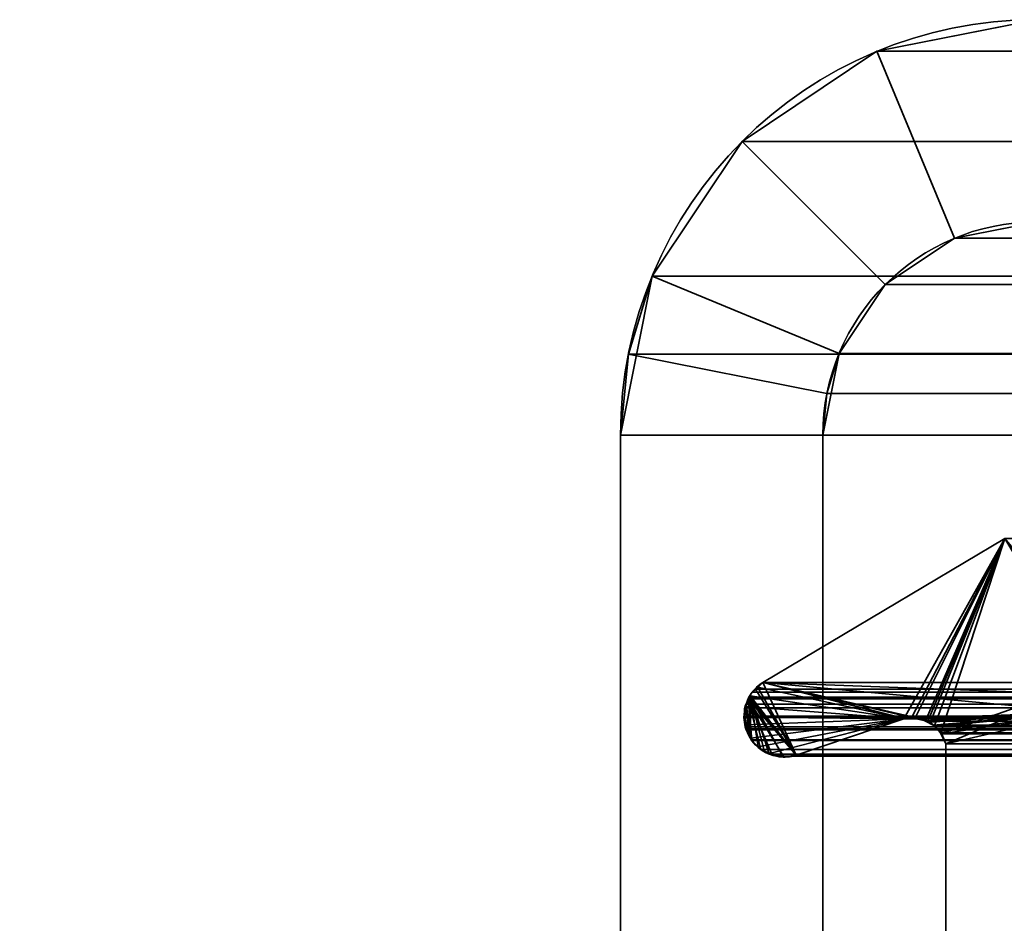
# Model space of a CAD drawing. Header units: millimetres. Extents: x -493 to 6693, y -115 to 135.
# Tile 395 of 656: x 1131 to 1138, y 9 to 16. Entities that reach past the tile are written whole.
import ezdxf

# ---------------------------------------------------------------- set-up
doc = ezdxf.new("R2010")
doc.units = ezdxf.units.MM
doc.layers.add('151', color=7, linetype='Continuous', true_color=0xffffff)

# ---------------------------------------------------------------- blocks, each defined once
blk = doc.blocks.new('UG_SURFACE_002')
at = {"layer": '151', "color": 252, "linetype": 'Continuous', "lineweight": 35}
for points in [[(2042.5, -15, 2200.2499), (2042.5, 125, 2200.2499), (957.5, 125, 2200.2499), (957.5, -15, 2200.2499)], [(1107.5, -15, 2050.2501), (1107.5, 125, 2050.2501), (1892.5, 125, 2050.2501), (1892.5, -15, 2050.2501)]]:
    blk.add_3dface(points, dxfattribs=at)
blk = doc.blocks.new('UG_SURFACE_165')
at = {"layer": '151', "color": 7, "linetype": 'Continuous', "lineweight": 35}
for points in [[(1136.5554, 11.0875, 2020.6945), (1138.348, 12.1555, 2018.9021), (1138.348, 12.1555, -7.75), (1136.5554, 11.0875, -7.75)], [(1139.0861, 11.2703, -7.75), (1138.9794, 11.0884, -7.75), (1136.5554, 11.0875, -7.75), (1138.348, 12.1555, -7.75)], [(1136.8029, 10.5484, 2020.447), (1137.6004, 10.8171, 2019.6495), (1138.348, 12.1555, 2018.9021), (1136.5554, 11.0875, 2020.6945)], [(1137.6004, 10.8171, 2019.6495), (1137.6561, 10.826, 2019.594), (1138.348, 12.1555, 2018.9021)], [(1138.348, 12.1555, 2018.9021), (1137.6561, 10.826, 2019.594), (1137.6809, 10.8207, 2019.5692)], [(1138.348, 12.1555, 2018.9021), (1137.6809, 10.8207, 2019.5692), (1137.7604, 10.8037, 2019.4895)], [(1137.7604, 10.8037, 2019.4895), (1137.7774, 10.8, 2019.4726), (1138.348, 12.1555, 2018.9021)], [(1138.348, 12.1555, 2018.9021), (1137.7774, 10.8, 2019.4726), (1137.7958, 10.7898, 2019.4542)], [(1138.348, 12.1555, 2018.9021), (1137.7958, 10.7898, 2019.4542), (1137.8263, 10.7604, 2019.4237)], [(1137.8263, 10.7604, 2019.4237), (1137.8741, 10.7145, 2019.3758), (1138.348, 12.1555, 2018.9021)], [(1138.9816, 11.0946, 2018.2683), (1138.348, 12.1555, 2018.9021), (1137.8741, 10.7145, 2019.3758), (1137.8773, 10.7075, 2019.3727)], [(1136.5168, 11.0506, 2020.7331), (1136.4673, 11.0036, 2020.7827), (1136.4601, 10.9877, 2020.7899), (1136.8029, 10.5484, 2020.447)], [(1137.6004, 10.8171, -7.75), (1136.4608, 10.9883, -7.75), (1136.4669, 11.0027, -7.75), (1136.5182, 11.052, -7.75)], [(1136.5168, 11.0506, 2020.7331), (1136.5182, 11.052, -7.75), (1136.4669, 11.0027, -7.75)], [(1136.4669, 11.0027, -7.75), (1136.4673, 11.0036, 2020.7827), (1136.5168, 11.0506, 2020.7331)], [(1136.5182, 11.052, -7.75), (1136.5168, 11.0506, 2020.7331), (1136.5554, 11.0875, 2020.6945)], [(1136.5554, 11.0875, 2020.6945), (1136.5168, 11.0506, 2020.7331), (1136.8029, 10.5484, 2020.447)], [(1136.5554, 11.0875, 2020.6945), (1136.5554, 11.0875, -7.75), (1136.5182, 11.052, -7.75)], [(1136.5182, 11.052, -7.75), (1136.5554, 11.0875, -7.75), (1137.6004, 10.8171, -7.75)], [(1138.9794, 11.0884, -7.75), (1138.9791, 11.086, -7.75), (1138.9384, 10.8663, -7.75), (1136.5554, 11.0875, -7.75)], [(1136.5554, 11.0875, -7.75), (1137.704, 10.8235, -7.75), (1137.6816, 10.8221, -7.75)], [(1136.5554, 11.0875, -7.75), (1138.9384, 10.8663, -7.75), (1137.704, 10.8235, -7.75)], [(1137.6816, 10.8221, -7.75), (1137.6004, 10.8171, -7.75), (1136.5554, 11.0875, -7.75)], [(1137.8773, 10.7075, 2019.3727), (1137.9112, 10.6334, 2019.3388), (1138.9799, 11.0856, 2018.27), (1138.9816, 11.0946, 2018.2683)], [(1138.9384, 10.8663, 2018.3115), (1138.9799, 11.0856, 2018.27), (1137.9112, 10.6334, 2019.3388)], [(1136.428, 10.9101, -7.75), (1136.4251, 10.9111, 2020.8249), (1136.4601, 10.9877, 2020.7899)], [(1136.4636, 10.6738, 2020.7865), (1136.4601, 10.9877, 2020.7899), (1136.4251, 10.9111, 2020.8249)], [(1136.4601, 10.9877, 2020.7899), (1136.4608, 10.9883, -7.75), (1136.428, 10.9101, -7.75)], [(1136.428, 10.9101, -7.75), (1136.4608, 10.9883, -7.75), (1137.6004, 10.8171, -7.75)], [(1136.4608, 10.9883, -7.75), (1136.4601, 10.9877, 2020.7899), (1136.4673, 11.0036, 2020.7827)], [(1136.4601, 10.9877, 2020.7899), (1136.5216, 10.6138, 2020.7283), (1136.5675, 10.573, 2020.6826)], [(1136.4601, 10.9877, 2020.7899), (1136.6031, 10.5573, 2020.6468), (1136.7005, 10.5442, 2020.5495)], [(1136.4636, 10.6738, 2020.7865), (1136.4713, 10.6585, 2020.7787), (1136.5216, 10.6138, 2020.7283), (1136.4601, 10.9877, 2020.7899)], [(1136.5675, 10.573, 2020.6826), (1136.5982, 10.558, 2020.6518), (1136.6031, 10.5573, 2020.6468), (1136.4601, 10.9877, 2020.7899)], [(1136.7005, 10.5442, 2020.5495), (1136.7521, 10.5372, 2020.4978), (1136.8029, 10.5484, 2020.447), (1136.4601, 10.9877, 2020.7899)], [(1136.4673, 11.0036, 2020.7827), (1136.4669, 11.0027, -7.75), (1136.4608, 10.9883, -7.75)], [(1136.4251, 10.9111, 2020.8249), (1136.4242, 10.9091, 2020.8259), (1136.4152, 10.8302, 2020.8347), (1136.4636, 10.6738, 2020.7865)], [(1136.4204, 10.8303, -7.75), (1136.4152, 10.8302, 2020.8347), (1136.4242, 10.9091, 2020.8259)], [(1136.4202, 10.8916, -7.75), (1136.4242, 10.9091, 2020.8259), (1136.4251, 10.9111, 2020.8249)], [(1136.4251, 10.9111, 2020.8249), (1136.428, 10.9101, -7.75), (1136.4202, 10.8916, -7.75)], [(1136.4204, 10.8303, -7.75), (1136.4202, 10.8916, -7.75), (1136.428, 10.9101, -7.75), (1137.6004, 10.8171, -7.75)], [(1136.4242, 10.9091, 2020.8259), (1136.4202, 10.8916, -7.75), (1136.4204, 10.8303, -7.75)], [(1136.428, 10.7445, 2020.822), (1136.4146, 10.8249, 2020.8354), (1136.4204, 10.8303, -7.75)], [(1136.4146, 10.8249, 2020.8354), (1136.4152, 10.8302, 2020.8347), (1136.4204, 10.8303, -7.75)], [(1136.4152, 10.8302, 2020.8347), (1136.4146, 10.8249, 2020.8354), (1136.428, 10.7445, 2020.822), (1136.4636, 10.6738, 2020.7865)], [(1136.4204, 10.8303, -7.75), (1136.4205, 10.7742, -7.75), (1136.428, 10.7445, 2020.822)], [(1136.4205, 10.7742, -7.75), (1136.4204, 10.8303, -7.75), (1137.6004, 10.8171, -7.75)], [(1137.6004, 10.8171, -7.75), (1136.4671, 10.675, -7.75), (1136.428, 10.7445, -7.75), (1136.4205, 10.7742, -7.75)], [(1136.5216, 10.6109, -7.75), (1136.4887, 10.6366, -7.75), (1136.4671, 10.675, -7.75), (1137.6004, 10.8171, -7.75)], [(1136.6043, 10.5606, -7.75), (1136.575, 10.5689, -7.75), (1136.5216, 10.6109, -7.75), (1137.6004, 10.8171, -7.75)], [(1136.6043, 10.5606, -7.75), (1137.6004, 10.8171, -7.75), (1136.8029, 10.5484, -7.75), (1136.6998, 10.5363, -7.75)], [(1137.6004, 10.8171, 2019.6495), (1136.8029, 10.5484, 2020.447), (1136.8029, 10.5484, -7.75), (1137.6004, 10.8171, -7.75)], [(1137.6809, 10.8207, 2019.5692), (1137.6561, 10.826, 2019.594), (1137.6004, 10.8171, -7.75)], [(1137.6561, 10.826, 2019.594), (1137.6004, 10.8171, 2019.6495), (1137.6004, 10.8171, -7.75)], [(1137.6004, 10.8171, -7.75), (1137.6816, 10.8221, -7.75), (1137.6809, 10.8207, 2019.5692)], [(1137.6809, 10.8207, 2019.5692), (1137.6816, 10.8221, -7.75), (1137.704, 10.8235, -7.75)], [(1137.7604, 10.8037, 2019.4895), (1137.6809, 10.8207, 2019.5692), (1137.704, 10.8235, -7.75)], [(1137.7594, 10.8038, -7.75), (1137.704, 10.8235, -7.75), (1138.9384, 10.8663, -7.75)], [(1137.704, 10.8235, -7.75), (1137.7594, 10.8038, -7.75), (1137.7604, 10.8037, 2019.4895)], [(1138.9384, 10.8663, -7.75), (1137.7913, 10.7925, -7.75), (1137.7594, 10.8038, -7.75)], [(1137.7958, 10.7898, 2019.4542), (1137.7594, 10.8038, -7.75), (1137.7913, 10.7925, -7.75)], [(1137.7958, 10.7898, 2019.4542), (1137.7774, 10.8, 2019.4726), (1137.7594, 10.8038, -7.75)], [(1137.7774, 10.8, 2019.4726), (1137.7604, 10.8037, 2019.4895), (1137.7594, 10.8038, -7.75)], [(1137.8254, 10.7618, -7.75), (1137.7913, 10.7925, -7.75), (1138.9384, 10.8663, -7.75)], [(1138.9384, 10.8663, -7.75), (1137.8675, 10.724, -7.75), (1137.8254, 10.7618, -7.75)], [(1138.9384, 10.8663, -7.75), (1137.9112, 10.6334, -7.75), (1137.8756, 10.7071, -7.75), (1137.8675, 10.724, -7.75)], [(1138.9384, 10.8663, -7.75), (1138.9384, 5.7187, -7.75), (1137.9112, 6.3541, -7.75), (1137.9112, 10.6334, -7.75)], [(1138.9384, 5.7187, 2018.3115), (1138.9384, 10.8663, 2018.3115), (1137.9112, 10.6334, 2019.3388), (1137.9112, 6.3541, 2019.3388)], [(1136.4205, 10.7742, -7.75), (1136.428, 10.7445, -7.75), (1136.428, 10.7445, 2020.822)], [(1136.428, 10.7445, -7.75), (1136.4671, 10.675, -7.75), (1136.4636, 10.6738, 2020.7865)], [(1136.4636, 10.6738, 2020.7865), (1136.428, 10.7445, 2020.822), (1136.428, 10.7445, -7.75)], [(1137.7913, 10.7925, -7.75), (1137.8254, 10.7618, -7.75), (1137.8263, 10.7604, 2019.4237)], [(1137.8263, 10.7604, 2019.4237), (1137.7958, 10.7898, 2019.4542), (1137.7913, 10.7925, -7.75)], [(1137.8741, 10.7145, 2019.3758), (1137.8254, 10.7618, -7.75), (1137.8675, 10.724, -7.75)], [(1137.8741, 10.7145, 2019.3758), (1137.8263, 10.7604, 2019.4237), (1137.8254, 10.7618, -7.75)], [(1136.4713, 10.6585, 2020.7787), (1136.4636, 10.6738, 2020.7865), (1136.4671, 10.675, -7.75)], [(1136.4671, 10.675, -7.75), (1136.4887, 10.6366, -7.75), (1136.4713, 10.6585, 2020.7787)], [(1136.5216, 10.6138, 2020.7283), (1136.4713, 10.6585, 2020.7787), (1136.4887, 10.6366, -7.75)], [(1137.8675, 10.724, -7.75), (1137.8756, 10.7071, -7.75), (1137.8773, 10.7075, 2019.3727)], [(1137.8773, 10.7075, 2019.3727), (1137.8741, 10.7145, 2019.3758), (1137.8675, 10.724, -7.75)], [(1137.9112, 10.6334, 2019.3388), (1137.8773, 10.7075, 2019.3727), (1137.8756, 10.7071, -7.75)], [(1137.8756, 10.7071, -7.75), (1137.9112, 10.6334, -7.75), (1137.9112, 10.6334, 2019.3388)], [(1136.4887, 10.6366, -7.75), (1136.5216, 10.6109, -7.75), (1136.5216, 10.6138, 2020.7283)], [(1136.5675, 10.573, 2020.6826), (1136.5216, 10.6138, 2020.7283), (1136.5216, 10.6109, -7.75)], [(1136.5216, 10.6109, -7.75), (1136.575, 10.5689, -7.75), (1136.5675, 10.573, 2020.6826)], [(1137.9112, 6.3541, 2019.3388), (1137.9112, 10.6334, 2019.3388), (1137.9112, 10.6334, -7.75), (1137.9112, 6.3541, -7.75)], [(1136.5982, 10.558, 2020.6518), (1136.5675, 10.573, 2020.6826), (1136.575, 10.5689, -7.75)], [(1136.575, 10.5689, -7.75), (1136.6043, 10.5606, -7.75), (1136.6031, 10.5573, 2020.6468)], [(1136.6031, 10.5573, 2020.6468), (1136.5982, 10.558, 2020.6518), (1136.575, 10.5689, -7.75)], [(1136.7005, 10.5442, 2020.5495), (1136.6031, 10.5573, 2020.6468), (1136.6043, 10.5606, -7.75)], [(1136.6043, 10.5606, -7.75), (1136.6929, 10.5355, -7.75), (1136.7005, 10.5442, 2020.5495)], [(1136.6998, 10.5363, -7.75), (1136.6929, 10.5355, -7.75), (1136.6043, 10.5606, -7.75)], [(1136.6929, 10.5355, -7.75), (1136.6998, 10.5363, -7.75), (1136.7005, 10.5442, 2020.5495)], [(1136.6998, 10.5363, -7.75), (1136.8029, 10.5484, -7.75), (1136.8029, 10.5484, 2020.447)], [(1136.8029, 10.5484, 2020.447), (1136.7521, 10.5372, 2020.4978), (1136.6998, 10.5363, -7.75)], [(1136.7521, 10.5372, 2020.4978), (1136.7005, 10.5442, 2020.5495), (1136.6998, 10.5363, -7.75)]]:
    blk.add_3dface(points, dxfattribs=at)
blk = doc.blocks.new('UG_SURFACE_166')
at = {"layer": '151', "color": 7, "linetype": 'Continuous', "lineweight": 35}
for points in [[(1138.9928, 11.1065, 2018.2571), (1138.9546, 10.9977, 2018.2953), (1136.5554, 11.0875, 2020.6945), (1138.348, 12.1555, 2018.9021)], [(1863.4446, 11.0875, 2020.6945), (1861.652, 12.1555, 2018.9021), (1138.348, 12.1555, 2018.9021), (1136.5554, 11.0875, 2020.6945)], [(1136.4516, 10.9779, 2020.7984), (1136.476, 11.0155, 2020.7739), (1136.5012, 11.0383, 2020.7489), (1136.8029, 10.5484, 2020.447)], [(1136.5012, 11.0383, 2020.7489), (1136.476, 11.0155, 2020.7739), (1863.5329, 11.0032, 2020.7829)], [(1136.5012, 11.0383, 2020.7489), (1136.5554, 11.0875, 2020.6945), (1137.6004, 10.8171, 2019.6495), (1136.8029, 10.5484, 2020.447)], [(1136.5554, 11.0875, 2020.6945), (1136.5012, 11.0383, 2020.7489), (1863.498, 11.0365, 2020.7479)], [(1863.5329, 11.0032, 2020.7829), (1863.498, 11.0365, 2020.7479), (1136.5012, 11.0383, 2020.7489)], [(1136.5554, 11.0875, 2020.6945), (1137.6871, 10.8202, 2019.563), (1137.6144, 10.8176, 2019.6357)], [(1136.5554, 11.0875, 2020.6945), (1138.9384, 10.8663, 2018.3115), (1137.7167, 10.8212, 2019.5334), (1137.6871, 10.8202, 2019.563)], [(1137.6144, 10.8176, 2019.6357), (1137.6004, 10.8171, 2019.6495), (1136.5554, 11.0875, 2020.6945)], [(1138.9546, 10.9977, 2018.2953), (1138.9384, 10.8663, 2018.3115), (1136.5554, 11.0875, 2020.6945)], [(1863.498, 11.0365, 2020.7479), (1863.4446, 11.0875, 2020.6945), (1136.5554, 11.0875, 2020.6945)], [(1136.4319, 10.9258, 2020.818), (1136.4472, 10.9664, 2020.8027), (1136.4726, 10.6582, 2020.7775)], [(1863.552, 10.9652, 2020.802), (1136.4472, 10.9664, 2020.8027), (1136.4319, 10.9258, 2020.818)], [(1136.4319, 10.9258, 2020.818), (1863.569, 10.9316, 2020.8189), (1863.552, 10.9652, 2020.802)], [(1136.8029, 10.5484, 2020.447), (1136.4472, 10.9664, 2020.8027), (1136.4516, 10.9779, 2020.7984)], [(1136.4516, 10.9779, 2020.7984), (1136.4472, 10.9664, 2020.8027), (1863.552, 10.9652, 2020.802)], [(1136.4472, 10.9664, 2020.8027), (1136.622, 10.5553, 2020.628), (1136.5411, 10.5896, 2020.7088), (1136.5391, 10.5917, 2020.7109)], [(1136.4472, 10.9664, 2020.8027), (1136.7089, 10.5412, 2020.5412), (1136.6581, 10.54, 2020.592), (1136.622, 10.5553, 2020.628)], [(1136.4472, 10.9664, 2020.8027), (1136.8029, 10.5484, 2020.447), (1136.7829, 10.5429, 2020.467), (1136.7089, 10.5412, 2020.5412)], [(1136.5391, 10.5917, 2020.7109), (1136.4726, 10.6582, 2020.7775), (1136.4472, 10.9664, 2020.8027)], [(1863.552, 10.9652, 2020.802), (1136.476, 11.0155, 2020.7739), (1136.4516, 10.9779, 2020.7984)], [(1136.476, 11.0155, 2020.7739), (1863.552, 10.9652, 2020.802), (1863.5329, 11.0032, 2020.7829)], [(1136.4156, 10.8382, 2020.8344), (1136.4217, 10.8984, 2020.8285), (1136.4319, 10.9258, 2020.818), (1136.4726, 10.6582, 2020.7775)], [(1136.4217, 10.8984, 2020.8285), (1136.4156, 10.8382, 2020.8344), (1863.5852, 10.846, 2020.8352)], [(1136.4319, 10.9258, 2020.818), (1136.4217, 10.8984, 2020.8285), (1863.5852, 10.846, 2020.8352)], [(1136.4319, 10.9258, 2020.818), (1863.5697, 10.9274, 2020.8199), (1863.569, 10.9316, 2020.8189)], [(1863.5852, 10.846, 2020.8352), (1863.5697, 10.9274, 2020.8199), (1136.4319, 10.9258, 2020.818)], [(1863.5851, 10.8384, 2020.8352), (1136.4156, 10.8382, 2020.8344), (1136.4145, 10.8282, 2020.8354)], [(1136.4145, 10.8282, 2020.8354), (1136.4242, 10.7582, 2020.8259), (1863.5851, 10.8384, 2020.8352)], [(1136.4242, 10.7582, 2020.8259), (1136.4145, 10.8282, 2020.8354), (1136.4156, 10.8382, 2020.8344), (1136.4323, 10.736, 2020.8178)], [(1136.4156, 10.8382, 2020.8344), (1863.5851, 10.8384, 2020.8352), (1863.5852, 10.846, 2020.8352)], [(1136.4156, 10.8382, 2020.8344), (1136.4726, 10.6582, 2020.7775), (1136.4686, 10.662, 2020.7813), (1136.4323, 10.736, 2020.8178)], [(1863.5844, 10.8085, 2020.8344), (1863.5851, 10.8384, 2020.8352), (1136.4242, 10.7582, 2020.8259)], [(1863.5844, 10.8085, 2020.8344), (1136.4242, 10.7582, 2020.8259), (1136.428, 10.7445, 2020.822)], [(1136.428, 10.7445, 2020.822), (1863.572, 10.7445, 2020.822), (1863.5844, 10.8085, 2020.8344)], [(1862.3996, 10.8171, 2019.6495), (1863.1971, 10.5484, 2020.447), (1136.8029, 10.5484, 2020.447), (1137.6004, 10.8171, 2019.6495)], [(1862.3996, 10.8171, 2019.6495), (1137.6004, 10.8171, 2019.6495), (1137.6144, 10.8176, 2019.6357)], [(1862.3232, 10.8261, 2019.5732), (1137.6144, 10.8176, 2019.6357), (1137.6871, 10.8202, 2019.563)], [(1862.3232, 10.8261, 2019.5732), (1862.3855, 10.8187, 2019.6354), (1137.6144, 10.8176, 2019.6357)], [(1137.6144, 10.8176, 2019.6357), (1862.3855, 10.8187, 2019.6354), (1862.3996, 10.8171, 2019.6495)], [(1137.6871, 10.8202, 2019.563), (1862.3134, 10.8229, 2019.5634), (1862.3232, 10.8261, 2019.5732)], [(1862.3134, 10.8229, 2019.5634), (1137.6871, 10.8202, 2019.563), (1137.7167, 10.8212, 2019.5334)], [(1137.76, 10.8, 2019.49), (1137.7167, 10.8212, 2019.5334), (1138.9384, 10.8663, 2018.3115)], [(1137.7167, 10.8212, 2019.5334), (1862.2395, 10.7993, 2019.4895), (1862.3134, 10.8229, 2019.5634)], [(1137.7167, 10.8212, 2019.5334), (1137.76, 10.8, 2019.49), (1862.2395, 10.7993, 2019.4895)], [(1137.8185, 10.7716, 2019.4316), (1137.76, 10.8, 2019.49), (1138.9384, 10.8663, 2018.3115)], [(1138.9384, 10.8663, 2018.3115), (1137.8264, 10.7677, 2019.4235), (1137.8185, 10.7716, 2019.4316)], [(1137.88, 10.7055, 2019.3701), (1137.8732, 10.7134, 2019.3768), (1137.8264, 10.7677, 2019.4235), (1138.9384, 10.8663, 2018.3115)], [(1138.9384, 10.8663, 2018.3115), (1137.9112, 10.6334, 2019.3388), (1137.88, 10.7055, 2019.3701)], [(1137.9112, 6.3541, 2019.3388), (1137.9112, 10.6334, 2019.3388), (1138.9384, 10.8663, 2018.3115), (1138.9384, 5.7187, 2018.3115)], [(1136.4323, 10.736, 2020.8178), (1136.428, 10.7445, 2020.822), (1136.4242, 10.7582, 2020.8259)], [(1136.4323, 10.736, 2020.8178), (1863.5677, 10.736, 2020.8178), (1863.572, 10.7445, 2020.822), (1136.428, 10.7445, 2020.822)], [(1863.5314, 10.662, 2020.7813), (1136.4323, 10.736, 2020.8178), (1136.4686, 10.662, 2020.7813)], [(1863.5314, 10.662, 2020.7813), (1863.5677, 10.736, 2020.8178), (1136.4323, 10.736, 2020.8178)], [(1862.1986, 10.7862, 2019.4485), (1137.76, 10.8, 2019.49), (1137.8185, 10.7716, 2019.4316)], [(1862.1986, 10.7862, 2019.4485), (1862.2395, 10.7993, 2019.4895), (1137.76, 10.8, 2019.49)], [(1137.8185, 10.7716, 2019.4316), (1862.1829, 10.7701, 2019.4328), (1862.1986, 10.7862, 2019.4485)], [(1862.1829, 10.7701, 2019.4328), (1137.8185, 10.7716, 2019.4316), (1137.8264, 10.7677, 2019.4235)], [(1137.8264, 10.7677, 2019.4235), (1862.1271, 10.7128, 2019.377), (1862.1829, 10.7701, 2019.4328)], [(1137.8264, 10.7677, 2019.4235), (1137.8732, 10.7134, 2019.3768), (1862.1271, 10.7128, 2019.377)], [(1136.4686, 10.662, 2020.7813), (1136.4726, 10.6582, 2020.7775), (1863.5275, 10.6582, 2020.7775), (1863.5314, 10.662, 2020.7813)], [(1863.5275, 10.6582, 2020.7775), (1136.4726, 10.6582, 2020.7775), (1136.5391, 10.5917, 2020.7109)], [(1136.5391, 10.5917, 2020.7109), (1863.461, 10.5914, 2020.7109), (1863.5275, 10.6582, 2020.7775)], [(1862.1204, 10.7061, 2019.3703), (1137.8732, 10.7134, 2019.3768), (1137.88, 10.7055, 2019.3701)], [(1862.1204, 10.7061, 2019.3703), (1862.1271, 10.7128, 2019.377), (1137.8732, 10.7134, 2019.3768)], [(1137.88, 10.7055, 2019.3701), (1862.0888, 10.6334, 2019.3388), (1862.1204, 10.7061, 2019.3703)], [(1137.88, 10.7055, 2019.3701), (1137.9112, 10.6334, 2019.3388), (1862.0888, 10.6334, 2019.3388)], [(1863.4601, 10.5905, 2020.71), (1136.5391, 10.5917, 2020.7109), (1136.5411, 10.5896, 2020.7088)], [(1863.4601, 10.5905, 2020.71), (1863.461, 10.5914, 2020.7109), (1136.5391, 10.5917, 2020.7109)], [(1863.4601, 10.5905, 2020.71), (1136.5411, 10.5896, 2020.7088), (1136.622, 10.5553, 2020.628)], [(1136.622, 10.5553, 2020.628), (1863.378, 10.5551, 2020.628), (1863.4601, 10.5905, 2020.71)], [(1862.0888, 6.3541, 2019.3388), (1862.0888, 10.6334, 2019.3388), (1137.9112, 10.6334, 2019.3388), (1137.9112, 6.3541, 2019.3388)], [(1863.344, 10.5404, 2020.5939), (1136.622, 10.5553, 2020.628), (1136.6581, 10.54, 2020.592)], [(1863.344, 10.5404, 2020.5939), (1863.378, 10.5551, 2020.628), (1136.622, 10.5553, 2020.628)], [(1136.6581, 10.54, 2020.592), (1136.7089, 10.5412, 2020.5412), (1863.291, 10.5412, 2020.541)], [(1863.291, 10.5412, 2020.541), (1863.344, 10.5404, 2020.5939), (1136.6581, 10.54, 2020.592)], [(1863.2195, 10.5423, 2020.4694), (1136.7089, 10.5412, 2020.5412), (1136.7829, 10.5429, 2020.467)], [(1863.2195, 10.5423, 2020.4694), (1863.291, 10.5412, 2020.541), (1136.7089, 10.5412, 2020.5412)], [(1136.7829, 10.5429, 2020.467), (1863.1971, 10.5484, 2020.447), (1863.2195, 10.5423, 2020.4694)], [(1136.7829, 10.5429, 2020.467), (1136.8029, 10.5484, 2020.447), (1863.1971, 10.5484, 2020.447)]]:
    blk.add_3dface(points, dxfattribs=at)
blk = doc.blocks.new('UG_SURFACE_169')
at = {"layer": '151', "color": 252, "linetype": 'Continuous', "lineweight": 35}
for points in [[(1138.58, 16, 2018.6701), (1138.58, 16, -7.75), (1137.4013, 15.7655, -7.75), (1137.4013, 15.7655, 2019.8486)], [(1138.58, 16, 2018.6701), (1137.4013, 15.7655, 2019.8486), (1137.9753, 14.3797, 2019.2747), (1138.58, 14.5, 2018.6701)], [(1138.58, 14.5, -7.75), (1137.9753, 14.3797, -7.75), (1137.4013, 15.7655, -7.75), (1138.58, 16, -7.75)], [(1137.4013, 15.7655, 2019.8486), (1137.4013, 15.7655, -7.75), (1136.4021, 15.0979, -7.75), (1136.4021, 15.0979, 2020.8478)], [(1137.4013, 15.7655, 2019.8486), (1136.4021, 15.0979, 2020.8478), (1137.4627, 14.0372, 2019.7873), (1137.9753, 14.3797, 2019.2747)], [(1136.4021, 15.0979, -7.75), (1137.4013, 15.7655, -7.75), (1137.9753, 14.3797, -7.75), (1137.4627, 14.0372, -7.75)], [(1136.4021, 15.0979, 2020.8478), (1136.4021, 15.0979, -7.75), (1135.7344, 14.0987, -7.75), (1135.7344, 14.0987, 2021.5156)], [(1137.1202, 13.5246, 2020.1297), (1137.4627, 14.0372, 2019.7873), (1136.4021, 15.0979, 2020.8478), (1135.7344, 14.0987, 2021.5156)], [(1137.4627, 14.0372, -7.75), (1137.1202, 13.5246, -7.75), (1135.7344, 14.0987, -7.75), (1136.4021, 15.0979, -7.75)], [(1137.9753, 14.3797, 2019.2747), (1137.9753, 14.3797, -7.75), (1138.58, 14.5, -7.75), (1138.58, 14.5, 2018.6701)], [(1137.4627, 14.0372, 2019.7873), (1137.4627, 14.0372, -7.75), (1137.9753, 14.3797, -7.75), (1137.9753, 14.3797, 2019.2747)], [(1135.5, 12.92, -7.75), (1135.5592, 13.5209, 2021.6908), (1135.7344, 14.0987, 2021.5156)], [(1135.7344, 14.0987, 2021.5156), (1135.7344, 14.0987, -7.75), (1135.5, 12.92, -7.75)], [(1135.5, 12.92, -7.75), (1135.7344, 14.0987, -7.75), (1137.1202, 13.5246, -7.75), (1137, 12.92, -7.75)], [(1137.0304, 13.2282, 2020.2196), (1137.1202, 13.5246, 2020.1297), (1135.7344, 14.0987, 2021.5156), (1135.5592, 13.5209, 2021.6908)], [(1137.1202, 13.5246, 2020.1297), (1137.1202, 13.5246, -7.75), (1137.4627, 14.0372, -7.75), (1137.4627, 14.0372, 2019.7873)], [(1135.5, 12.92, -7.75), (1135.5, 12.92, 2021.75), (1135.5592, 13.5209, 2021.6908)], [(1137, 12.92, 2020.2501), (1137.0304, 13.2282, 2020.2196), (1135.5592, 13.5209, 2021.6908), (1135.5, 12.92, 2021.75)], [(1137, 12.92, -7.75), (1137.1202, 13.5246, -7.75), (1137.1202, 13.5246, 2020.1297)], [(1137.1202, 13.5246, 2020.1297), (1137.0304, 13.2282, 2020.2196), (1137, 12.92, -7.75)], [(1137.0304, 13.2282, 2020.2196), (1137, 12.92, 2020.2501), (1137, 12.92, -7.75)], [(1135.5, -21.92, 2021.75), (1135.5, 12.92, 2021.75), (1135.5, 12.92, -7.75), (1135.5, -21.92, -7.75)], [(1135.5, 12.92, 2021.75), (1135.5, -21.92, 2021.75), (1137, -21.92, 2020.2501), (1137, 12.92, 2020.2501)], [(1137, 12.92, -7.75), (1137, -21.92, -7.75), (1135.5, -21.92, -7.75), (1135.5, 12.92, -7.75)], [(1137, -21.92, 2020.2501), (1137, -21.92, -7.75), (1137, 12.92, -7.75), (1137, 12.92, 2020.2501)]]:
    blk.add_3dface(points, dxfattribs=at)
blk = doc.blocks.new('UG_SURFACE_170')
at = {"layer": '151', "color": 252, "linetype": 'Continuous', "lineweight": 35}
for points in [[(1138.58, 16, 2018.6701), (1138.58, 16, -7.75), (1137.4013, 15.7655, -7.75), (1137.4013, 15.7655, 2019.8486)], [(1138.58, 16, 2018.6701), (1137.4013, 15.7655, 2019.8486), (1137.9753, 14.3797, 2019.2747), (1138.58, 14.5, 2018.6701)], [(1138.58, 14.5, -7.75), (1137.9753, 14.3797, -7.75), (1137.4013, 15.7655, -7.75), (1138.58, 16, -7.75)], [(1137.4013, 15.7655, 2019.8486), (1137.4013, 15.7655, -7.75), (1136.4021, 15.0979, -7.75), (1136.4021, 15.0979, 2020.8478)], [(1137.4013, 15.7655, 2019.8486), (1136.4021, 15.0979, 2020.8478), (1137.4627, 14.0372, 2019.7873), (1137.9753, 14.3797, 2019.2747)], [(1136.4021, 15.0979, -7.75), (1137.4013, 15.7655, -7.75), (1137.9753, 14.3797, -7.75), (1137.4627, 14.0372, -7.75)], [(1136.4021, 15.0979, 2020.8478), (1136.4021, 15.0979, -7.75), (1135.7344, 14.0987, -7.75), (1135.7344, 14.0987, 2021.5156)], [(1137.1202, 13.5246, 2020.1297), (1137.4627, 14.0372, 2019.7873), (1136.4021, 15.0979, 2020.8478), (1135.7344, 14.0987, 2021.5156)], [(1137.4627, 14.0372, -7.75), (1137.1202, 13.5246, -7.75), (1135.7344, 14.0987, -7.75), (1136.4021, 15.0979, -7.75)], [(1137.9753, 14.3797, 2019.2747), (1137.9753, 14.3797, -7.75), (1138.58, 14.5, -7.75), (1138.58, 14.5, 2018.6701)], [(1137.4627, 14.0372, 2019.7873), (1137.4627, 14.0372, -7.75), (1137.9753, 14.3797, -7.75), (1137.9753, 14.3797, 2019.2747)], [(1135.5, 12.92, -7.75), (1135.5592, 13.5209, 2021.6908), (1135.7344, 14.0987, 2021.5156)], [(1135.7344, 14.0987, 2021.5156), (1135.7344, 14.0987, -7.75), (1135.5, 12.92, -7.75)], [(1135.5, 12.92, -7.75), (1135.7344, 14.0987, -7.75), (1137.1202, 13.5246, -7.75), (1137, 12.92, -7.75)], [(1137.0304, 13.2282, 2020.2196), (1137.1202, 13.5246, 2020.1297), (1135.7344, 14.0987, 2021.5156), (1135.5592, 13.5209, 2021.6908)], [(1137.1202, 13.5246, 2020.1297), (1137.1202, 13.5246, -7.75), (1137.4627, 14.0372, -7.75), (1137.4627, 14.0372, 2019.7873)], [(1135.5, 12.92, -7.75), (1135.5, 12.92, 2021.75), (1135.5592, 13.5209, 2021.6908)], [(1137, 12.92, 2020.2501), (1137.0304, 13.2282, 2020.2196), (1135.5592, 13.5209, 2021.6908), (1135.5, 12.92, 2021.75)], [(1137, 12.92, -7.75), (1137.1202, 13.5246, -7.75), (1137.1202, 13.5246, 2020.1297)], [(1137.1202, 13.5246, 2020.1297), (1137.0304, 13.2282, 2020.2196), (1137, 12.92, -7.75)], [(1137.0304, 13.2282, 2020.2196), (1137, 12.92, 2020.2501), (1137, 12.92, -7.75)], [(1135.5, -21.92, 2021.75), (1135.5, 12.92, 2021.75), (1135.5, 12.92, -7.75), (1135.5, -21.92, -7.75)], [(1135.5, 12.92, 2021.75), (1135.5, -21.92, 2021.75), (1137, -21.92, 2020.2501), (1137, 12.92, 2020.2501)], [(1137, 12.92, -7.75), (1137, -21.92, -7.75), (1135.5, -21.92, -7.75), (1135.5, 12.92, -7.75)], [(1137, -21.92, 2020.2501), (1137, -21.92, -7.75), (1137, 12.92, -7.75), (1137, 12.92, 2020.2501)]]:
    blk.add_3dface(points, dxfattribs=at)
blk = doc.blocks.new('UG_SURFACE_172')
at = {"layer": '151', "color": 252, "linetype": 'Continuous', "lineweight": 35}
for points in [[(1861.42, 16, 2018.6701), (1138.58, 16, 2018.6701), (1137.4013, 15.7655, 2019.8486), (1862.5987, 15.7655, 2019.8486)], [(1138.58, 14.5, 2018.6701), (1137.9753, 14.3797, 2019.2747), (1137.4013, 15.7655, 2019.8486), (1138.58, 16, 2018.6701)], [(1862.5987, 15.7655, 2019.8486), (1137.4013, 15.7655, 2019.8486), (1136.4021, 15.0979, 2020.8478), (1863.5979, 15.0979, 2020.8478)], [(1137.9753, 14.3797, 2019.2747), (1137.4627, 14.0372, 2019.7873), (1136.4021, 15.0979, 2020.8478), (1137.4013, 15.7655, 2019.8486)], [(1863.5979, 15.0979, 2020.8478), (1136.4021, 15.0979, 2020.8478), (1135.7344, 14.0987, 2021.5156), (1864.2656, 14.0987, 2021.5156)], [(1135.7344, 14.0987, 2021.5156), (1136.4021, 15.0979, 2020.8478), (1137.4627, 14.0372, 2019.7873), (1137.1202, 13.5246, 2020.1297)], [(1862.0247, 14.3797, 2019.2747), (1137.9753, 14.3797, 2019.2747), (1138.58, 14.5, 2018.6701), (1861.42, 14.5, 2018.6701)], [(1862.5373, 14.0372, 2019.7873), (1137.4627, 14.0372, 2019.7873), (1137.9753, 14.3797, 2019.2747), (1862.0247, 14.3797, 2019.2747)], [(1864.4408, 13.5209, 2021.6908), (1864.2656, 14.0987, 2021.5156), (1135.7344, 14.0987, 2021.5156), (1135.5592, 13.5209, 2021.6908)], [(1135.5592, 13.5209, 2021.6908), (1135.7344, 14.0987, 2021.5156), (1137.1202, 13.5246, 2020.1297), (1137.0304, 13.2282, 2020.2196)], [(1862.8798, 13.5246, 2020.1297), (1137.1202, 13.5246, 2020.1297), (1137.4627, 14.0372, 2019.7873), (1862.5373, 14.0372, 2019.7873)], [(1135.5, 12.92, 2021.75), (1864.5, 12.92, 2021.75), (1864.4408, 13.5209, 2021.6908)], [(1135.5592, 13.5209, 2021.6908), (1135.5, 12.92, 2021.75), (1864.4408, 13.5209, 2021.6908)], [(1135.5, 12.92, 2021.75), (1135.5592, 13.5209, 2021.6908), (1137.0304, 13.2282, 2020.2196), (1137, 12.92, 2020.2501)], [(1137.0304, 13.2282, 2020.2196), (1137.1202, 13.5246, 2020.1297), (1862.8798, 13.5246, 2020.1297), (1862.9696, 13.2282, 2020.2196)], [(1862.9696, 13.2282, 2020.2196), (1137, 12.92, 2020.2501), (1137.0304, 13.2282, 2020.2196)], [(1862.9696, 13.2282, 2020.2196), (1863, 12.92, 2020.2501), (1137, 12.92, 2020.2501)], [(1135.5, -21.92, 2021.75), (1864.5, -21.92, 2021.75), (1864.5, 12.92, 2021.75), (1135.5, 12.92, 2021.75)], [(1137, 12.92, 2020.2501), (1137, -21.92, 2020.2501), (1135.5, -21.92, 2021.75), (1135.5, 12.92, 2021.75)], [(1137, -21.92, 2020.2501), (1137, 12.92, 2020.2501), (1863, 12.92, 2020.2501), (1863, -21.92, 2020.2501)]]:
    blk.add_3dface(points, dxfattribs=at)

msp = doc.modelspace()

# ---------------------------------------------------------------- linework, layer by layer
at = {"layer": '151', "color": 253, "linetype": 'Continuous', "lineweight": -3}
for p, q in [((1135.5, -21.92, 2021.75), (1135.5, 12.92, 2021.75)), ((1135.5, -21.92, 2021.75), (1135.5, 12.92, 2021.75)), ((1135.5, 12.92, 2021.75), (1135.5, 12.92, -7.75)), ((1135.5, 12.92, -7.75), (1135.5, -21.92, -7.75)), ((1135.5, -21.92, 2021.75), (1135.5, 12.92, 2021.75)), ((1135.5, 12.92, 2021.75), (1135.5, 12.92, -7.75)), ((1135.5, 12.92, -7.75), (1135.5, -21.92, -7.75)), ((1864.5, 12.92, 2021.75), (1135.5, 12.92, 2021.75)), ((1137, 12.92, -7.75), (1137, -21.92, -7.75)), ((1137, -21.92, 2020.25), (1137, 12.92, 2020.25)), ((1137, -21.92, 2020.25), (1137, 12.92, 2020.25)), ((1137, 12.92, 2020.25), (1137, 12.92, -7.75)), ((1137, 12.92, -7.75), (1137, -21.92, -7.75)), ((1137, -21.92, 2020.25), (1137, 12.92, 2020.25)), ((1863, 12.92, 2020.25), (1137, 12.92, 2020.25)), ((1137, 12.92, 2020.25), (1137, 12.92, -7.75)), ((1136.5555, 11.0875, -7.75), (1138.348, 12.1555, -7.75)), ((1136.5555, 11.0875, 2020.6945), (1138.348, 12.1555, 2018.902)), ((1136.5555, 11.0875, 2020.6945), (1138.348, 12.1555, 2018.902)), ((1863.4445, 11.0875, 2020.6945), (1136.5555, 11.0875, 2020.6945)), ((1136.5555, 11.0875, 2020.6945), (1136.5555, 11.0875, -7.75)), ((1137.6004, 10.8171, 2019.6496), (1136.8029, 10.5484, 2020.4471)), ((1137.6004, 10.8171, 2019.6496), (1136.8029, 10.5484, 2020.4471)), ((1137.6004, 10.8171, -7.75), (1136.8029, 10.5484, -7.75)), ((1137.6004, 10.8171, 2019.6496), (1137.6004, 10.8171, -7.75)), ((1862.3996, 10.8171, 2019.6496), (1137.6004, 10.8171, 2019.6496)), ((1863.572, 10.7445, 2020.822), (1136.428, 10.7445, 2020.822)), ((1136.428, 10.7445, 2020.822), (1136.428, 10.7445, -7.75)), ((1137.9112, 6.3541, 2019.3388), (1137.9112, 10.6334, 2019.3388)), ((1137.9112, 10.6334, 2019.3388), (1137.9112, 10.6334, -7.75)), ((1137.9112, 6.3541, 2019.3388), (1137.9112, 10.6334, 2019.3388)), ((1137.9112, 6.3541, -7.75), (1137.9112, 10.6334, -7.75)), ((1862.0888, 10.6334, 2019.3388), (1137.9112, 10.6334, 2019.3388)), ((1863.1971, 10.5484, 2020.4471), (1136.8029, 10.5484, 2020.4471)), ((1136.8029, 10.5484, 2020.4471), (1136.8029, 10.5484, -7.75))]:
    msp.add_line(p, q, dxfattribs=at)
for radius in [3.08, 3.08, 1.58, 1.58]:
    msp.add_arc((1138.58, 12.92, -7.75), radius, 90, 180, dxfattribs=at)
at = {"layer": '151', "color": 253, "linetype": 'Continuous', "lineweight": -3, "extrusion": (-0.707107, -6.12323e-17, -0.707107)}
for major_axis in [(-3.08, 0, 3.08), (-3.08, 0, 3.08), (-3.08, 0, 3.08), (-1.58, 0, 1.58), (-1.58, 0, 1.58), (-1.58, 0, 1.58)]:
    msp.add_ellipse((1138.58, 12.92, 2018.67), major_axis=major_axis, ratio=0.707107, start_param=0, end_param=1.570796, dxfattribs=at)
at = {"layer": '151', "color": 253, "linetype": 'Continuous', "lineweight": -3}
for points in [[(1136.5555, 11.0875, -7.75), (1136.4397, 11.0157, -7.75), (1136.3877, 10.8744, -7.75), (1136.428, 10.7445, -7.75)], [(1136.5555, 11.0875, 2020.6945), (1136.4397, 11.0157, 2020.8103), (1136.3877, 10.8744, 2020.8623), (1136.428, 10.7445, 2020.822)], [(1137.6004, 10.8171, -7.75), (1137.7342, 10.8542, -7.75), (1137.8719, 10.7757, -7.75), (1137.9112, 10.6334, -7.75)], [(1137.9112, 10.6334, 2019.3388), (1137.8719, 10.7757, 2019.3781), (1137.7342, 10.8542, 2019.5158), (1137.6004, 10.8171, 2019.6496)], [(1136.428, 10.7445, -7.75), (1136.4776, 10.587, -7.75), (1136.6454, 10.4992, -7.75), (1136.8029, 10.5484, -7.75)], [(1136.428, 10.7445, 2020.822), (1136.4776, 10.587, 2020.7724), (1136.6454, 10.4992, 2020.6046), (1136.8029, 10.5484, 2020.4471)]]:
    msp.add_open_spline(points, degree=3, dxfattribs=at)
for points, knots in [([(1136.5555, 11.0875, 2020.6945), (1136.5394, 11.0775, 2020.7106), (1136.5238, 11.0658, 2020.7262), (1136.4975, 11.0412, 2020.7525), (1136.4863, 11.029, 2020.7637), (1136.4672, 11.0039, 2020.7828), (1136.4589, 10.9914, 2020.7911), (1136.4385, 10.9542, 2020.8115), (1136.428, 10.9271, 2020.822), (1136.4191, 10.887, 2020.8309), (1136.4172, 10.8753, 2020.8328), (1136.4148, 10.8518, 2020.8352), (1136.4144, 10.84, 2020.8356), (1136.415, 10.8044, 2020.835), (1136.4184, 10.7805, 2020.8316), (1136.4254, 10.7536, 2020.8246), (1136.4267, 10.749, 2020.8233), (1136.428, 10.7445, 2020.822)], [0, 0, 0, 0, 0.171756, 0.171756, 0.308976, 0.308976, 0.426831, 0.426831, 0.636807, 0.636807, 0.719214, 0.719214, 0.800408, 0.800408, 0.966217, 0.966217, 1, 1, 1, 1]), ([(1137.6004, 10.8171, 2019.6496), (1137.6385, 10.8276, 2019.6115), (1137.6783, 10.8291, 2019.5717), (1137.755, 10.8133, 2019.495), (1137.7932, 10.7957, 2019.4568), (1137.8463, 10.751, 2019.4037), (1137.8648, 10.7301, 2019.3852), (1137.8931, 10.6842, 2019.3569), (1137.904, 10.6596, 2019.346), (1137.9112, 10.6334, 2019.3388)], [0, 0, 0, 0, 0.322138, 0.322138, 0.644766, 0.644766, 0.835344, 0.835344, 1, 1, 1, 1]), ([(1136.428, 10.7445, 2020.822), (1136.4377, 10.7139, 2020.8123), (1136.452, 10.6858, 2020.798), (1136.4895, 10.6324, 2020.7605), (1136.5146, 10.6083, 2020.7354), (1136.5775, 10.564, 2020.6725), (1136.6177, 10.5477, 2020.6323), (1136.6993, 10.5321, 2020.5507), (1136.7418, 10.5331, 2020.5082), (1136.7896, 10.5445, 2020.4604), (1136.7963, 10.5463, 2020.4537), (1136.8029, 10.5484, 2020.4471)], [0, 0, 0, 0, 0.166303, 0.166303, 0.373709, 0.373709, 0.660105, 0.660105, 0.952734, 0.952734, 1, 1, 1, 1])]:
    msp.add_open_spline(points, degree=3, knots=knots, dxfattribs=at)

# ---------------------------------------------------------------- block references
for name in ['UG_SURFACE_169', 'UG_SURFACE_170', 'UG_SURFACE_172', 'UG_SURFACE_002', 'UG_SURFACE_165', 'UG_SURFACE_166']:
    msp.add_blockref(name, (0, 0), dxfattribs=at)

doc.saveas('drawing.dxf')
